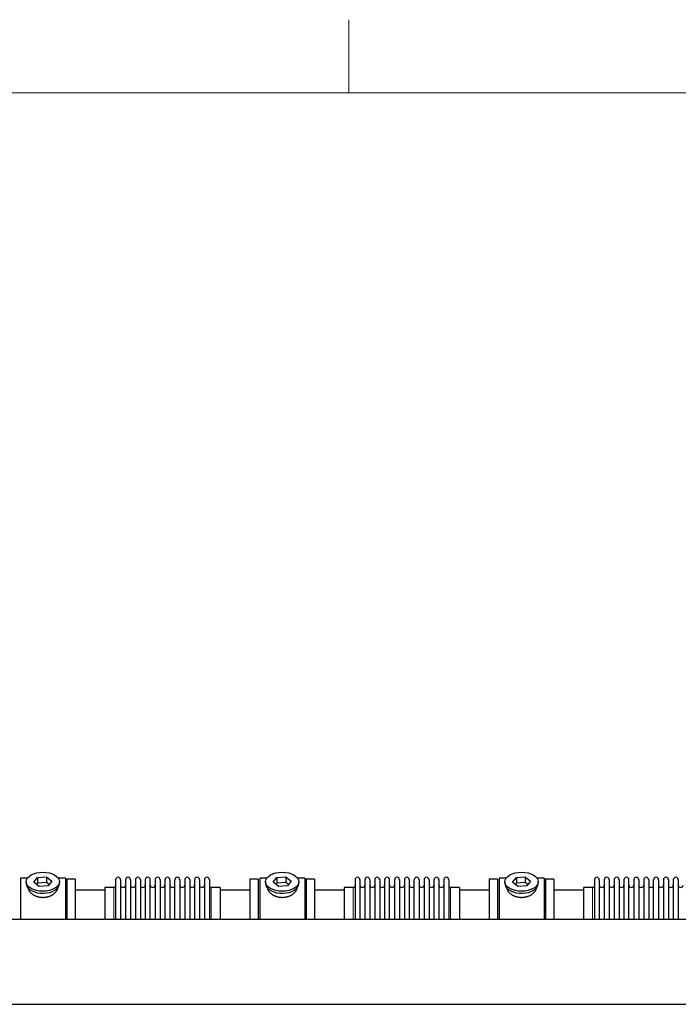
# Model space of a CAD drawing. Header units: inches. Extents: x 0 to 17820, y -10 to 12600.
# Tile 328 of 339: x 12736 to 14084, y 10585 to 12600. Entities that reach past the tile are written whole.
import ezdxf

# ---------------------------------------------------------------- set-up
doc = ezdxf.new("R2010")
doc.units = ezdxf.units.IN
doc.layers.add('1', color=7, linetype='Continuous', true_color=0xffffff)
doc.layers.add('210', color=7, linetype='Continuous', true_color=0xffffff)

msp = doc.modelspace()

# ---------------------------------------------------------------- linework, layer by layer
at = {"layer": '1', "color": 2, "linetype": 'Continuous', "lineweight": 25}
for p, q in [((12751.532, 10842.901), (12737.313, 10842.901)), ((12737.313, 10842.901), (12737.313, 10759.168)), ((12764.921, 10834.961), (12772.593, 10844.601)), ((12772.593, 10844.601), (12790.984, 10845.611)), ((12772.593, 10844.601), (12772.593, 10833.133)), ((12790.984, 10845.611), (12790.984, 10834.143)), ((12790.984, 10845.611), (12801.704, 10836.98)), ((12829.313, 10842.901), (12815.093, 10842.901)), ((12829.313, 10842.901), (12829.313, 10759.168)), ((12849.313, 10840.901), (12832.313, 10840.901)), ((12832.313, 10840.901), (12832.313, 10759.164)), ((12849.313, 10840.901), (12849.313, 10759.164)), ((13224.313, 10840.901), (13207.313, 10840.901)), ((13207.313, 10840.901), (13207.313, 10759.164)), ((13224.313, 10840.901), (13224.313, 10759.164)), ((13241.532, 10842.901), (13227.313, 10842.901)), ((13227.313, 10842.901), (13227.313, 10759.168)), ((13254.921, 10834.961), (13262.593, 10844.601)), ((13262.593, 10844.601), (13280.984, 10845.611)), ((13262.593, 10844.601), (13262.593, 10833.133)), ((13280.984, 10845.611), (13280.984, 10834.143)), ((13280.984, 10845.611), (13291.704, 10836.98)), ((13319.313, 10842.901), (13305.093, 10842.901)), ((13319.313, 10842.901), (13319.313, 10759.168)), ((13339.313, 10840.901), (13322.313, 10840.901)), ((13322.313, 10840.901), (13322.313, 10759.164)), ((13339.313, 10840.901), (13339.313, 10759.164)), ((13714.313, 10840.901), (13697.313, 10840.901)), ((13697.313, 10840.901), (13697.313, 10759.164)), ((13714.313, 10840.901), (13714.313, 10759.164)), ((13731.532, 10842.901), (13717.313, 10842.901)), ((13717.313, 10842.901), (13717.313, 10759.168)), ((13744.921, 10834.961), (13752.593, 10844.601)), ((13752.593, 10844.601), (13770.984, 10845.611)), ((13752.593, 10844.601), (13752.593, 10833.133)), ((13770.984, 10845.611), (13770.984, 10834.143)), ((13770.984, 10845.611), (13781.704, 10836.98)), ((13809.313, 10842.901), (13795.093, 10842.901)), ((13809.313, 10842.901), (13809.313, 10759.168)), ((13829.313, 10840.901), (13812.313, 10840.901)), ((13812.313, 10840.901), (13812.313, 10759.164)), ((13829.313, 10840.901), (13829.313, 10759.164)), ((12749.313, 10835.971), (12749.313, 10831.875)), ((12775.641, 10826.33), (12764.921, 10834.961)), ((12772.593, 10833.133), (12770.484, 10830.483)), ((12790.984, 10834.143), (12772.593, 10833.133)), ((12794.032, 10827.34), (12775.641, 10826.33)), ((12796.142, 10829.99), (12790.984, 10834.143)), ((12801.704, 10836.98), (12794.032, 10827.34)), ((12817.313, 10831.875), (12817.313, 10835.971)), ((12817.313, 10831.875), (12817.313, 10831.876)), ((12928.813, 10824.051), (12910.313, 10824.051)), ((12910.313, 10824.051), (12910.313, 10759.161)), ((12932.313, 10839.801), (12932.313, 10759.159)), ((12942.513, 10839.801), (12942.513, 10759.159)), ((12952.513, 10839.801), (12952.513, 10759.159)), ((12962.713, 10839.801), (12962.713, 10759.159)), ((12972.713, 10839.801), (12972.713, 10759.159)), ((12982.913, 10839.801), (12982.913, 10759.159)), ((12992.913, 10839.801), (12992.913, 10759.159)), ((13003.113, 10759.159), (13003.113, 10839.801)), ((13013.113, 10839.801), (13013.113, 10759.159)), ((13023.313, 10839.801), (13023.313, 10759.159)), ((13033.313, 10839.801), (13033.313, 10759.168)), ((13043.513, 10839.801), (13043.513, 10759.168)), ((13053.513, 10759.168), (13053.513, 10839.801)), ((13063.713, 10839.801), (13063.713, 10759.168)), ((13073.713, 10839.801), (13073.713, 10759.168)), ((13083.913, 10839.801), (13083.913, 10759.168)), ((13093.913, 10839.801), (13093.913, 10759.168)), ((13104.113, 10839.801), (13104.113, 10759.168)), ((13114.113, 10839.801), (13114.113, 10759.168)), ((13124.313, 10839.801), (13124.313, 10759.168)), ((13146.313, 10824.051), (13127.813, 10824.051)), ((13146.313, 10824.051), (13146.313, 10759.169)), ((13239.313, 10835.971), (13239.313, 10831.875)), ((13265.641, 10826.33), (13254.921, 10834.961)), ((13262.593, 10833.133), (13260.484, 10830.483)), ((13280.984, 10834.143), (13262.593, 10833.133)), ((13284.032, 10827.34), (13265.641, 10826.33)), ((13286.142, 10829.99), (13280.984, 10834.143)), ((13291.704, 10836.98), (13284.032, 10827.34)), ((13307.313, 10831.875), (13307.313, 10835.971)), ((13307.313, 10831.875), (13307.313, 10831.876)), ((13418.813, 10824.051), (13400.313, 10824.051)), ((13400.313, 10824.051), (13400.313, 10759.161)), ((13422.313, 10839.801), (13422.313, 10759.159)), ((13432.513, 10839.801), (13432.513, 10759.159)), ((13442.513, 10839.801), (13442.513, 10759.159)), ((13452.713, 10839.801), (13452.713, 10759.159)), ((13462.713, 10839.801), (13462.713, 10759.159)), ((13472.913, 10839.801), (13472.913, 10759.159)), ((13482.913, 10839.801), (13482.913, 10759.159)), ((13493.113, 10759.159), (13493.113, 10839.801)), ((13503.113, 10839.801), (13503.113, 10759.159)), ((13513.313, 10839.801), (13513.313, 10759.159)), ((13523.313, 10839.801), (13523.313, 10759.168)), ((13533.513, 10839.801), (13533.513, 10759.168)), ((13543.513, 10759.168), (13543.513, 10839.801)), ((13553.713, 10839.801), (13553.713, 10759.168)), ((13563.713, 10839.801), (13563.713, 10759.168)), ((13573.913, 10839.801), (13573.913, 10759.168)), ((13583.913, 10839.801), (13583.913, 10759.168)), ((13594.113, 10839.801), (13594.113, 10759.168)), ((13604.113, 10839.801), (13604.113, 10759.168)), ((13614.313, 10839.801), (13614.313, 10759.168)), ((13636.313, 10824.051), (13617.813, 10824.051)), ((13636.313, 10824.051), (13636.313, 10759.169)), ((13729.313, 10835.971), (13729.313, 10831.875)), ((13755.641, 10826.33), (13744.921, 10834.961)), ((13752.593, 10833.133), (13750.484, 10830.483)), ((13770.984, 10834.143), (13752.593, 10833.133)), ((13774.032, 10827.34), (13755.641, 10826.33)), ((13776.142, 10829.99), (13770.984, 10834.143)), ((13781.704, 10836.98), (13774.032, 10827.34)), ((13797.313, 10831.875), (13797.313, 10835.971)), ((13797.313, 10831.875), (13797.313, 10831.876)), ((13908.813, 10824.051), (13890.313, 10824.051)), ((13890.313, 10824.051), (13890.313, 10759.161)), ((13912.313, 10839.801), (13912.313, 10759.159)), ((13922.513, 10839.801), (13922.513, 10759.159)), ((13932.513, 10839.801), (13932.513, 10759.159)), ((13942.713, 10839.801), (13942.713, 10759.159)), ((13952.713, 10839.801), (13952.713, 10759.159)), ((13962.913, 10839.801), (13962.913, 10759.159)), ((13972.913, 10839.801), (13972.913, 10759.159)), ((13983.113, 10759.159), (13983.113, 10839.801)), ((13993.113, 10839.801), (13993.113, 10759.159)), ((14003.313, 10839.801), (14003.313, 10759.159)), ((14013.313, 10839.801), (14013.313, 10759.168)), ((14023.513, 10839.801), (14023.513, 10759.168)), ((14033.513, 10759.168), (14033.513, 10839.801)), ((14043.713, 10839.801), (14043.713, 10759.168)), ((14053.713, 10839.801), (14053.713, 10759.168)), ((14063.913, 10839.801), (14063.913, 10759.168)), ((14073.913, 10839.801), (14073.913, 10759.168)), ((14084.113, 10839.801), (14084.113, 10759.168)), ((12910.318, 10818.401), (12849.313, 10818.401)), ((13207.313, 10818.401), (13146.307, 10818.401)), ((13400.318, 10818.401), (13339.313, 10818.401)), ((13697.313, 10818.401), (13636.307, 10818.401)), ((13890.318, 10818.401), (13829.313, 10818.401)), ((12650.813, 10759.164), (15633.313, 10759.164)), ((12650.813, 10585.052), (15552.366, 10585.052))]:
    msp.add_line(p, q, dxfattribs=at)
at = {"layer": '1', "color": 110, "linetype": 'Continuous', "lineweight": 13}
for p, q in [((12928.813, 10824.051), (12928.813, 10759.161)), ((13127.813, 10824.051), (13127.813, 10759.169)), ((13418.813, 10824.051), (13418.813, 10759.161)), ((13617.813, 10824.051), (13617.813, 10759.169)), ((13908.813, 10824.051), (13908.813, 10759.161))]:
    msp.add_line(p, q, dxfattribs=at)
at = {"layer": '1', "color": 2, "linetype": 'Continuous', "lineweight": 25}
for centre, radius, start, end in [((12937.413, 10839.801), 5.1, 0, 180), ((12957.613, 10839.801), 5.1, 0, 180), ((12977.813, 10839.801), 5.1, 0, 180), ((12998.013, 10839.801), 5.1, 0, 180), ((13018.213, 10839.801), 5.1, 0, 180), ((13038.413, 10839.801), 5.1, 0, 180), ((13058.613, 10839.801), 5.1, 0, 180), ((13078.813, 10839.801), 5.1, 0, 180), ((13099.013, 10839.801), 5.1, 0, 180), ((13119.213, 10839.801), 5.1, 0, 180), ((13427.413, 10839.801), 5.1, 0, 180), ((13447.613, 10839.801), 5.1, 0, 180), ((13467.813, 10839.801), 5.1, 0, 180), ((13488.013, 10839.801), 5.1, 0, 180), ((13508.213, 10839.801), 5.1, 0, 180), ((13528.413, 10839.801), 5.1, 0, 180), ((13548.613, 10839.801), 5.1, 0, 180), ((13568.813, 10839.801), 5.1, 0, 180), ((13589.013, 10839.801), 5.1, 0, 180), ((13609.213, 10839.801), 5.1, 0, 180), ((13917.413, 10839.801), 5.1, 0, 180), ((13937.613, 10839.801), 5.1, 0, 180), ((13957.813, 10839.801), 5.1, 0, 180), ((13978.013, 10839.801), 5.1, 0, 180), ((13998.213, 10839.801), 5.1, 0, 180), ((14018.413, 10839.801), 5.1, 0, 180), ((14038.613, 10839.801), 5.1, 0, 180), ((14058.813, 10839.801), 5.1, 0, 180), ((14079.013, 10839.801), 5.1, 0, 180), ((12928.813, 10827.551), 3.5, 270, 0), ((12947.513, 10829.051), 5, 180, 0), ((12967.713, 10829.051), 5, 180, 0), ((12987.913, 10829.051), 5, 180, 0), ((13008.113, 10829.051), 5, 180, 0), ((13028.313, 10829.051), 5, 180, 0), ((13048.513, 10829.051), 5, 180, 0), ((13068.713, 10829.051), 5, 180, 0), ((13088.913, 10829.051), 5, 180, 0), ((13109.113, 10829.051), 5, 180, 0), ((13127.813, 10827.551), 3.5, 180, 270), ((13418.813, 10827.551), 3.5, 270, 0), ((13437.513, 10829.051), 5, 180, 0), ((13457.713, 10829.051), 5, 180, 0), ((13477.913, 10829.051), 5, 180, 0), ((13498.113, 10829.051), 5, 180, 0), ((13518.313, 10829.051), 5, 180, 0), ((13538.513, 10829.051), 5, 180, 0), ((13558.713, 10829.051), 5, 180, 0), ((13578.913, 10829.051), 5, 180, 0), ((13599.113, 10829.051), 5, 180, 0), ((13617.813, 10827.551), 3.5, 180, 270), ((13908.813, 10827.551), 3.5, 270, 0), ((13927.513, 10829.051), 5, 180, 0), ((13947.713, 10829.051), 5, 180, 0), ((13967.913, 10829.051), 5, 180, 0), ((13988.113, 10829.051), 5, 180, 0), ((14008.313, 10829.051), 5, 180, 0), ((14028.513, 10829.051), 5, 180, 0), ((14048.713, 10829.051), 5, 180, 0), ((14068.913, 10829.051), 5, 180, 0), ((14089.113, 10829.051), 5, 180, 0)]:
    msp.add_arc(centre, radius, start, end, dxfattribs=at)
for centre in [(12783.313, 10835.971), (13273.313, 10835.971), (13763.313, 10835.971)]:
    msp.add_ellipse(centre, major_axis=(34, 0), ratio=0.57357644, dxfattribs=at)
for centre, start_param, end_param in [((12783.313, 10831.875), 3.14156817, 3.23699405), ((12783.313, 10831.875), 3.23699405, 6.28318531), ((13273.313, 10831.875), 3.14156817, 3.23699405), ((13273.313, 10831.875), 3.23699405, 6.28318531), ((13763.313, 10831.875), 3.14156817, 3.23699405), ((13763.313, 10831.875), 3.23699405, 6.28318531)]:
    msp.add_ellipse(centre, major_axis=(34, 0), ratio=0.57357644, start_param=start_param, end_param=end_param, dxfattribs=at)
for points in [[(12813.313, 10824.093), (12813.313, 10824.076), (12813.312, 10824.058), (12813.309, 10823.469), (12813.257, 10822.89), (12813.057, 10821.72), (12812.909, 10821.129), (12812.519, 10819.935), (12812.276, 10819.332), (12811.949, 10818.647), (12811.911, 10818.571), (12811.836, 10818.419), (12811.797, 10818.343), (12811.679, 10818.114), (12811.597, 10817.961), (12811.344, 10817.505), (12811.165, 10817.202), (12810.595, 10816.299), (12810.173, 10815.702), (12809.245, 10814.522), (12808.74, 10813.939), (12807.919, 10813.077), (12807.634, 10812.791), (12807.265, 10812.437), (12807.191, 10812.367), (12807.041, 10812.226), (12806.814, 10812.016), (12806.583, 10811.809), (12805.803, 10811.123), (12805.145, 10810.593), (12803.766, 10809.572), (12803.043, 10809.081), (12801.911, 10808.377), (12801.525, 10808.147), (12800.933, 10807.812), (12800.635, 10807.646), (12800.331, 10807.483), (12800.127, 10807.376), (12800.025, 10807.322), (12799.101, 10806.845), (12798.259, 10806.452), (12796.535, 10805.729), (12795.653, 10805.398), (12793.847, 10804.802), (12792.924, 10804.537), (12791.744, 10804.249), (12791.388, 10804.166), (12791.029, 10804.087), (12790.788, 10804.036), (12790.668, 10804.011), (12790.066, 10803.89), (12789.583, 10803.802), (12788.13, 10803.57), (12787.158, 10803.454), (12785.204, 10803.3), (12784.223, 10803.262), (12782.745, 10803.265), (12782.251, 10803.276), (12781.509, 10803.308), (12781.2, 10803.324), (12780.89, 10803.344), (12780.766, 10803.353), (12780.703, 10803.357), (12780.517, 10803.371), (12780.394, 10803.381), (12779.281, 10803.473), (12778.306, 10803.595), (12776.381, 10803.914), (12775.431, 10804.111), (12773.556, 10804.577), (12772.631, 10804.846), (12771.605, 10805.19), (12771.492, 10805.229), (12771.264, 10805.307), (12771.151, 10805.347), (12770.813, 10805.468), (12770.589, 10805.551), (12769.923, 10805.804), (12769.486, 10805.98), (12768.194, 10806.53), (12767.36, 10806.925), (12765.744, 10807.769), (12764.962, 10808.218), (12764.018, 10808.811), (12763.737, 10808.992), (12763.46, 10809.176), (12763.276, 10809.299), (12763.185, 10809.361), (12762.73, 10809.673), (12762.376, 10809.927), (12761.342, 10810.701), (12760.69, 10811.233), (12759.46, 10812.326), (12758.882, 10812.887), (12758.07, 10813.749), (12757.809, 10814.039), (12757.431, 10814.479), (12757.245, 10814.701), (12757.065, 10814.924), (12756.947, 10815.073), (12756.888, 10815.148), (12756.366, 10815.82), (12755.948, 10816.42), (12755.203, 10817.621), (12754.875, 10818.223), (12754.309, 10819.427), (12754.071, 10820.028), (12753.832, 10820.78), (12753.765, 10821.005), (12753.704, 10821.23), (12753.665, 10821.38), (12753.646, 10821.455), (12753.556, 10821.829), (12753.497, 10822.125), (12753.358, 10822.986), (12753.313, 10823.544), (12753.313, 10824.09)], [(13303.313, 10824.093), (13303.313, 10824.076), (13303.312, 10824.058), (13303.309, 10823.469), (13303.257, 10822.89), (13303.057, 10821.72), (13302.909, 10821.129), (13302.519, 10819.935), (13302.276, 10819.332), (13301.949, 10818.647), (13301.911, 10818.571), (13301.836, 10818.419), (13301.797, 10818.343), (13301.679, 10818.114), (13301.597, 10817.961), (13301.344, 10817.505), (13301.165, 10817.202), (13300.595, 10816.299), (13300.173, 10815.702), (13299.245, 10814.522), (13298.74, 10813.939), (13297.919, 10813.077), (13297.634, 10812.791), (13297.265, 10812.437), (13297.191, 10812.367), (13297.041, 10812.226), (13296.814, 10812.016), (13296.583, 10811.809), (13295.803, 10811.123), (13295.145, 10810.593), (13293.766, 10809.572), (13293.043, 10809.081), (13291.911, 10808.377), (13291.525, 10808.147), (13290.933, 10807.812), (13290.635, 10807.646), (13290.331, 10807.483), (13290.127, 10807.376), (13290.025, 10807.322), (13289.101, 10806.845), (13288.259, 10806.452), (13286.535, 10805.729), (13285.653, 10805.398), (13283.847, 10804.802), (13282.924, 10804.537), (13281.744, 10804.249), (13281.388, 10804.166), (13281.029, 10804.087), (13280.788, 10804.036), (13280.668, 10804.011), (13280.066, 10803.89), (13279.583, 10803.802), (13278.13, 10803.57), (13277.158, 10803.454), (13275.204, 10803.3), (13274.223, 10803.262), (13272.745, 10803.265), (13272.251, 10803.276), (13271.509, 10803.308), (13271.2, 10803.324), (13270.89, 10803.344), (13270.766, 10803.353), (13270.703, 10803.357), (13270.517, 10803.371), (13270.394, 10803.381), (13269.281, 10803.473), (13268.306, 10803.595), (13266.381, 10803.914), (13265.431, 10804.111), (13263.556, 10804.577), (13262.631, 10804.846), (13261.605, 10805.19), (13261.492, 10805.229), (13261.264, 10805.307), (13261.151, 10805.347), (13260.813, 10805.468), (13260.589, 10805.551), (13259.923, 10805.804), (13259.486, 10805.98), (13258.194, 10806.53), (13257.36, 10806.925), (13255.744, 10807.769), (13254.962, 10808.218), (13254.018, 10808.811), (13253.737, 10808.992), (13253.46, 10809.176), (13253.276, 10809.299), (13253.185, 10809.361), (13252.73, 10809.673), (13252.376, 10809.927), (13251.342, 10810.701), (13250.69, 10811.233), (13249.46, 10812.326), (13248.882, 10812.887), (13248.07, 10813.749), (13247.809, 10814.039), (13247.431, 10814.479), (13247.245, 10814.701), (13247.065, 10814.924), (13246.947, 10815.073), (13246.888, 10815.148), (13246.366, 10815.82), (13245.948, 10816.42), (13245.203, 10817.621), (13244.875, 10818.223), (13244.309, 10819.427), (13244.071, 10820.028), (13243.832, 10820.78), (13243.765, 10821.005), (13243.704, 10821.23), (13243.665, 10821.38), (13243.646, 10821.455), (13243.556, 10821.829), (13243.497, 10822.125), (13243.358, 10822.986), (13243.313, 10823.544), (13243.313, 10824.09)], [(13793.313, 10824.093), (13793.313, 10824.076), (13793.312, 10824.058), (13793.309, 10823.469), (13793.257, 10822.89), (13793.057, 10821.72), (13792.909, 10821.129), (13792.519, 10819.935), (13792.276, 10819.332), (13791.949, 10818.647), (13791.911, 10818.571), (13791.836, 10818.419), (13791.797, 10818.343), (13791.679, 10818.114), (13791.597, 10817.961), (13791.344, 10817.505), (13791.165, 10817.202), (13790.595, 10816.299), (13790.173, 10815.702), (13789.245, 10814.522), (13788.74, 10813.939), (13787.919, 10813.077), (13787.634, 10812.791), (13787.265, 10812.437), (13787.191, 10812.367), (13787.041, 10812.226), (13786.814, 10812.016), (13786.583, 10811.809), (13785.803, 10811.123), (13785.145, 10810.593), (13783.766, 10809.572), (13783.043, 10809.081), (13781.911, 10808.377), (13781.525, 10808.147), (13780.933, 10807.812), (13780.635, 10807.646), (13780.331, 10807.483), (13780.127, 10807.376), (13780.025, 10807.322), (13779.101, 10806.845), (13778.259, 10806.452), (13776.535, 10805.729), (13775.653, 10805.398), (13773.847, 10804.802), (13772.924, 10804.537), (13771.744, 10804.249), (13771.388, 10804.166), (13771.029, 10804.087), (13770.788, 10804.036), (13770.668, 10804.011), (13770.066, 10803.89), (13769.583, 10803.802), (13768.13, 10803.57), (13767.158, 10803.454), (13765.204, 10803.3), (13764.223, 10803.262), (13762.745, 10803.265), (13762.251, 10803.276), (13761.509, 10803.308), (13761.2, 10803.324), (13760.89, 10803.344), (13760.766, 10803.353), (13760.703, 10803.357), (13760.517, 10803.371), (13760.394, 10803.381), (13759.281, 10803.473), (13758.306, 10803.595), (13756.381, 10803.914), (13755.431, 10804.111), (13753.556, 10804.577), (13752.631, 10804.846), (13751.605, 10805.19), (13751.492, 10805.229), (13751.264, 10805.307), (13751.151, 10805.347), (13750.813, 10805.468), (13750.589, 10805.551), (13749.923, 10805.804), (13749.486, 10805.98), (13748.194, 10806.53), (13747.36, 10806.925), (13745.744, 10807.769), (13744.962, 10808.218), (13744.018, 10808.811), (13743.737, 10808.992), (13743.46, 10809.176), (13743.276, 10809.299), (13743.185, 10809.361), (13742.73, 10809.673), (13742.376, 10809.927), (13741.342, 10810.701), (13740.69, 10811.233), (13739.46, 10812.326), (13738.882, 10812.887), (13738.07, 10813.749), (13737.809, 10814.039), (13737.431, 10814.479), (13737.245, 10814.701), (13737.065, 10814.924), (13736.947, 10815.073), (13736.888, 10815.148), (13736.366, 10815.82), (13735.948, 10816.42), (13735.203, 10817.621), (13734.875, 10818.223), (13734.309, 10819.427), (13734.071, 10820.028), (13733.832, 10820.78), (13733.765, 10821.005), (13733.704, 10821.23), (13733.665, 10821.38), (13733.646, 10821.455), (13733.556, 10821.829), (13733.497, 10822.125), (13733.358, 10822.986), (13733.313, 10823.544), (13733.313, 10824.09)]]:
    msp.add_open_spline(points, degree=3, knots=[0, 0, 0, 0, 0.00096872, 0.00096872, 0.03221774, 0.03221774, 0.06346677, 0.06346677, 0.09471579, 0.09471579, 0.09862192, 0.09862192, 0.10252805, 0.10252805, 0.1103403, 0.1103403, 0.12596481, 0.12596481, 0.15721384, 0.15721384, 0.18846286, 0.18846286, 0.20408737, 0.20408737, 0.2079935, 0.2079935, 0.21189963, 0.21971188, 0.21971188, 0.25096091, 0.25096091, 0.28220993, 0.28220993, 0.29783444, 0.29783444, 0.3056467, 0.30955283, 0.30955283, 0.31345895, 0.31345895, 0.34470798, 0.34470798, 0.375957, 0.375957, 0.40720602, 0.40720602, 0.41501828, 0.41892441, 0.41892441, 0.42283054, 0.42283054, 0.43845505, 0.43845505, 0.46970407, 0.46970407, 0.5009531, 0.5009531, 0.51657761, 0.51657761, 0.52438986, 0.52634293, 0.52634293, 0.52829599, 0.52829599, 0.53220212, 0.53220212, 0.56345114, 0.56345114, 0.59470017, 0.59470017, 0.62594919, 0.62594919, 0.62985532, 0.62985532, 0.63376144, 0.63376144, 0.6415737, 0.6415737, 0.65719821, 0.65719821, 0.68844724, 0.68844724, 0.71969626, 0.71969626, 0.72750852, 0.73141464, 0.73141464, 0.73532077, 0.73532077, 0.75094528, 0.75094528, 0.78219431, 0.78219431, 0.81344333, 0.81344333, 0.82906784, 0.82906784, 0.8368801, 0.84078623, 0.84078623, 0.84469235, 0.84469235, 0.87594138, 0.87594138, 0.9071904, 0.9071904, 0.93843942, 0.93843942, 0.94625168, 0.95015781, 0.95015781, 0.95406394, 0.95406394, 0.96968845, 0.96968845, 1, 1, 1, 1], dxfattribs=at)
at = {"layer": '210', "color": 7, "linetype": 'Continuous', "lineweight": 18}
for p, q in [((13410, 12450), (13410, 12600)), ((150, 12450), (17670, 12450))]:
    msp.add_line(p, q, dxfattribs=at)

doc.saveas('drawing.dxf')
